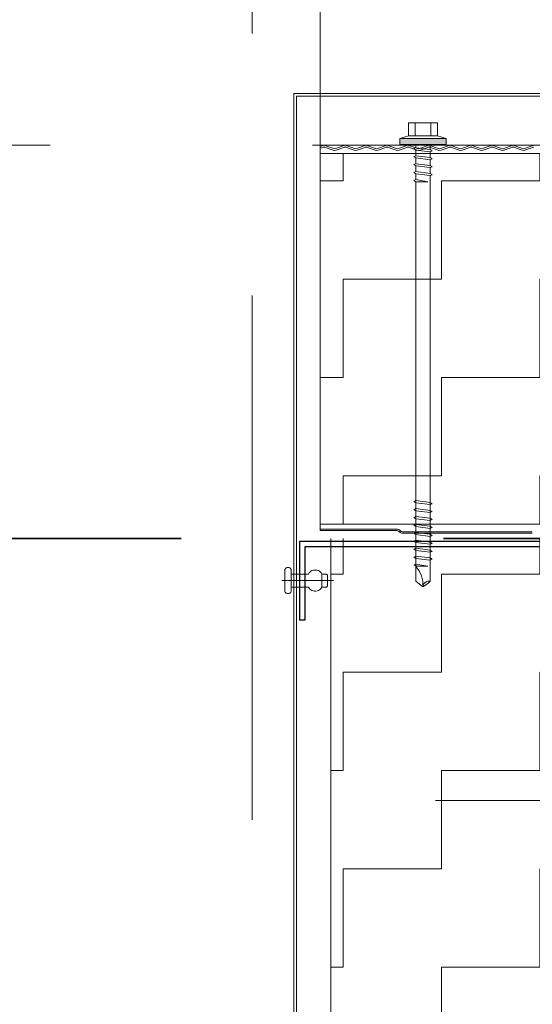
# Model space of a CAD drawing. Header units: metres. Extents: x 1314 to 1415, y -87 to -52.
# Tile 582 of 656: x 1408.377 to 1408.572, y -73.514 to -73.138. Entities that reach past the tile are written whole.
import ezdxf

# ---------------------------------------------------------------- set-up
doc = ezdxf.new("R2010")
doc.units = ezdxf.units.M
doc.header["$PDMODE"] = 65
for name, pattern in [('AUSGEZOGEN', [0]), ('GETRENNT2_S10', [0.045, 0.02, -0.01, 0, -0.005, 0, -0.01]), ('PUNKT2_S9', [0.0015, 0, -0.0015]), ('STRICHLINIE2_S3', [0.275, 0.2, -0.075]), ('STRICHPUNKT2_S5', [0.5, 0.35, -0.05, 0.05, -0.05])]:
    doc.linetypes.add(name, pattern=pattern)
doc.layers.add('XR$8$_42143', color=7, linetype='Continuous')
doc.layers.add('XR$8$_42154', color=7, linetype='Continuous')
for name, color, linetype, lineweight in [('XR$8$Achsen', 4, 'AUSGEZOGEN', 13), ('XR$8$Maßlinie 1_50', 7, 'AUSGEZOGEN', 25), ('XR$8$Muster', 4, 'AUSGEZOGEN', 13), ('XR$8$Wand', 1, 'AUSGEZOGEN', 50), ('XR$8$Wand Mauerwerk nt', 7, 'AUSGEZOGEN', 25), ('XR$8$Wand Mauerwerk tr_1', 42, 'AUSGEZOGEN', 18)]:
    doc.layers.add(name, color=color, linetype=linetype, lineweight=lineweight)
doc.styles.add('ARIAL', font='arial.ttf')
doc.dimstyles.new('DIMSTYLE_28', dxfattribs={"dimtxt": 0.04, "dimasz": 0.03, "dimexe": 0, "dimexo": 1e-06, "dimgap": 0.02, "dimtad": 2, "dimdec": 1, "dimlfac": 100, "dimrnd": 0.5, "dimzin": 4, "dimdsep": 46, "dimtxsty": 'ARIAL', "dimblk1": 'ALL_ML_KREIS', "dimblk2": 'ALL_ML_KREIS', "dimsah": 1, "dimcen": 0, "dimse1": 1, "dimse2": 1, "dimclrd": 7, "dimclre": 7, "dimclrt": 7, "dimadec": 0, "dimazin": 0, "dimtfac": 1, "dimtdec": 0, "dimtix": 1, "dimtmove": 2, "dimatfit": 3, "dimfxl": 0, "dimtzin": 0, "dimlwd": 0, "dimlwe": 25, "dimarcsym": 0})
doc.dimstyles.new('DIMSTYLE_46', dxfattribs={"dimtxt": 0.04, "dimasz": 0.03, "dimexe": 0, "dimexo": 1e-06, "dimgap": 0.02, "dimtad": 2, "dimdec": 1, "dimlfac": 100, "dimrnd": 0.5, "dimzin": 12, "dimdsep": 46, "dimtxsty": 'ARIAL', "dimblk1": 'ALL_ML_KREIS', "dimblk2": 'ALL_ML_KREIS', "dimsah": 1, "dimcen": 0, "dimse1": 1, "dimse2": 1, "dimclrd": 7, "dimclre": 7, "dimclrt": 7, "dimadec": 0, "dimazin": 0, "dimtfac": 1, "dimtdec": 0, "dimtix": 1, "dimtmove": 2, "dimatfit": 3, "dimfxl": 0, "dimtvp": 1.2, "dimtzin": 0, "dimlwd": 0, "dimlwe": 25, "dimarcsym": 0})
doc.dimstyles.new('DIMSTYLE_47', dxfattribs={"dimtxt": 0.04, "dimasz": 0.03, "dimexe": 0, "dimexo": 1e-06, "dimgap": 0.02, "dimtad": 2, "dimdec": 1, "dimlfac": 100, "dimrnd": 0.5, "dimzin": 12, "dimdsep": 46, "dimtxsty": 'ARIAL', "dimblk1": 'ALL_ML_KREIS', "dimblk2": 'ALL_ML_KREIS', "dimsah": 1, "dimcen": 0, "dimse1": 1, "dimse2": 1, "dimclrd": 7, "dimclre": 7, "dimclrt": 7, "dimadec": 0, "dimazin": 0, "dimtfac": 1, "dimtdec": 0, "dimtix": 1, "dimtmove": 2, "dimatfit": 3, "dimfxl": 0, "dimtvp": 1.2, "dimtzin": 0, "dimlwd": 0, "dimlwe": 25, "dimarcsym": 0})
pattern_1 = [(90, (-0.075, 0.075), (-0.0375, 0.0375), [0.0375, -0.0375]), (180, (-0.075, 0.075), (-0.0375, -0.0375), [0.0375, -0.0375])]

# ---------------------------------------------------------------- blocks, each defined once
blk = doc.blocks.new('COMPLEXOBJECT_33')
at = {"color": 7, "linetype": 'AUSGEZOGEN', "lineweight": 25, "transparency": 33554687}
for p, q in [((1408.61527, -73.33758), (1408.48337, -73.33758)), ((1408.48337, -73.33758), (1408.48337, -73.36758)), ((1408.61327, -73.33959), (1408.48537, -73.33958)), ((1408.48537, -73.33958), (1408.48537, -73.36758)), ((1408.61327, -73.47989), (1408.61327, -73.33959)), ((1408.61527, -73.47989), (1408.61527, -73.33758)), ((1408.48537, -73.36758), (1408.48337, -73.36758)), ((1408.61327, -73.47989), (1408.61527, -73.47989))]:
    blk.add_line(p, q, dxfattribs=at)
at = {"color": 7, "linetype": 'AUSGEZOGEN', "lineweight": 18, "transparency": 33554687}
for p, q in [((1408.61527, -73.46637), (1408.61527, -73.40637)), ((1408.61527, -73.40637), (1408.61527, -73.46637))]:
    blk.add_line(p, q, dxfattribs=at)
at = {"transparency": 33554687}
for p, q in [((1408.61527, -73.42137), (1408.61527, -73.42737)), ((1408.61527, -73.45137), (1408.61527, -73.44537))]:
    blk.add_line(p, q, dxfattribs=at)
blk = doc.blocks.new('COMPLEXOBJECT_35')
at = {"layer": 'XR$8$_42143', "color": 7, "linetype": 'AUSGEZOGEN', "lineweight": 13, "transparency": 33554687}
for p, q in [((1408.57778, -73.16661), (1408.48128, -73.16661)), ((1408.48128, -73.16661), (1408.48128, -73.7336)), ((1408.57678, -73.16761), (1408.48228, -73.16761)), ((1408.48228, -73.16761), (1408.48228, -73.73261))]:
    blk.add_line(p, q, dxfattribs=at)
blk = doc.blocks.new('ALL_ML_KREIS')
at = {"color": 0, "linetype": 'ByBlock', "lineweight": -2}
for p, q in [((0, -0.5), (0, 0.5)), ((-1, 0), (0.5, 0))]:
    blk.add_line(p, q, dxfattribs=at)
blk.add_circle((0, 0), 0.15, dxfattribs=at)
blk = doc.blocks.new('*D346')
at = {"layer": 'DEFPOINTS', "color": 7, "linetype": 'AUSGEZOGEN', "lineweight": 25, "transparency": 33554687}
for p in [(1408.49128, -73.07314), (1408.49128, -73.29055), (1408.61527, -73.38937)]:
    blk.add_point(p, dxfattribs=at)
at = {"layer": 'XR$8$Maßlinie 1_50', "color": 7, "linetype": 'AUSGEZOGEN', "lineweight": -2, "transparency": 33554687}
blk.add_line((1408.49128, -73.07314), (1408.61527, -73.07314), dxfattribs=at)
at = {"layer": 'XR$8$Maßlinie 1_50', "color": 7, "linetype": 'AUSGEZOGEN', "lineweight": 25, "transparency": 33554687, "xscale": 0.03, "yscale": 0.03, "zscale": 0.03, "rotation": 180}
blk.add_blockref('ALL_ML_KREIS', (1408.49128, -73.07314), dxfattribs=at)
at = {"layer": 'XR$8$Maßlinie 1_50', "color": 7, "linetype": 'AUSGEZOGEN', "lineweight": 25, "transparency": 33554687, "xscale": 0.03, "yscale": 0.03, "zscale": 0.03}
blk.add_blockref('ALL_ML_KREIS', (1408.61527, -73.07314), dxfattribs=at)
at = {"layer": 'XR$8$Maßlinie 1_50', "color": 7, "linetype": 'AUSGEZOGEN', "lineweight": 25, "transparency": 33554687, "insert": (1408.56954, -73.04314), "char_height": 0.04, "width": 0.16, "attachment_point": 5, "style": 'ARIAL'}
blk.add_mtext('\\A1;{\\A1;{12\\H0.026400;\\S5^ ;}}', dxfattribs=at)
blk = doc.blocks.new('*D376')
at = {"layer": 'DEFPOINTS', "color": 7, "linetype": 'AUSGEZOGEN', "lineweight": 25, "transparency": 33554687}
for p in [(1408.49128, -72.83468), (1408.49128, -73.18735), (1409.43926, -73.20064)]:
    blk.add_point(p, dxfattribs=at)
at = {"layer": 'XR$8$Maßlinie 1_50', "color": 7, "linetype": 'AUSGEZOGEN', "lineweight": -2, "transparency": 33554687}
blk.add_line((1408.49128, -72.83468), (1409.43926, -72.83468), dxfattribs=at)
at = {"layer": 'XR$8$Maßlinie 1_50', "color": 7, "linetype": 'AUSGEZOGEN', "lineweight": 25, "transparency": 33554687, "xscale": 0.03, "yscale": 0.03, "zscale": 0.03, "rotation": 180}
blk.add_blockref('ALL_ML_KREIS', (1408.49128, -72.83468), dxfattribs=at)
at = {"layer": 'XR$8$Maßlinie 1_50', "color": 7, "linetype": 'AUSGEZOGEN', "lineweight": 25, "transparency": 33554687, "xscale": 0.03, "yscale": 0.03, "zscale": 0.03}
blk.add_blockref('ALL_ML_KREIS', (1409.43926, -72.83468), dxfattribs=at)
at = {"layer": 'XR$8$Maßlinie 1_50', "color": 7, "linetype": 'AUSGEZOGEN', "lineweight": 25, "transparency": 33554687, "insert": (1408.96331, -72.804), "char_height": 0.04, "width": 0.16, "attachment_point": 5, "style": 'ARIAL'}
blk.add_mtext('\\A1;{\\A1;{95\\H0.026400;\\S^ ;}}', dxfattribs=at)
blk = doc.blocks.new('*D383')
at = {"layer": 'DEFPOINTS', "color": 7, "linetype": 'AUSGEZOGEN', "lineweight": 25, "transparency": 33554687}
for p in [(1408.46527, -73.47235), (1408.61527, -73.84537), (1408.46527, -74.35704)]:
    blk.add_point(p, dxfattribs=at)
at = {"layer": 'XR$8$Maßlinie 1_50', "color": 7, "linetype": 'AUSGEZOGEN', "lineweight": -2, "transparency": 33554687}
blk.add_line((1408.46527, -74.35704), (1408.61527, -74.35704), dxfattribs=at)
at = {"layer": 'XR$8$Maßlinie 1_50', "color": 7, "linetype": 'AUSGEZOGEN', "lineweight": 25, "transparency": 33554687, "xscale": 0.03, "yscale": 0.03, "zscale": 0.03, "rotation": 180}
blk.add_blockref('ALL_ML_KREIS', (1408.46527, -74.35704), dxfattribs=at)
at = {"layer": 'XR$8$Maßlinie 1_50', "color": 7, "linetype": 'AUSGEZOGEN', "lineweight": 25, "transparency": 33554687, "xscale": 0.03, "yscale": 0.03, "zscale": 0.03}
blk.add_blockref('ALL_ML_KREIS', (1408.61527, -74.35704), dxfattribs=at)
at = {"layer": 'XR$8$Maßlinie 1_50', "color": 7, "linetype": 'AUSGEZOGEN', "lineweight": 25, "transparency": 33554687, "insert": (1408.53831, -74.32636), "char_height": 0.04, "width": 0.16, "attachment_point": 5, "style": 'ARIAL'}
blk.add_mtext('\\A1;{\\A1;{15\\H0.026400;\\S^ ;}}', dxfattribs=at)
blk = doc.blocks.new('*D393')
at = {"layer": 'DEFPOINTS', "color": 7, "linetype": 'AUSGEZOGEN', "lineweight": 25, "transparency": 33554687}
for p in [(1408.46527, -72.95765), (1408.49128, -73.37702), (1408.46527, -73.50232)]:
    blk.add_point(p, dxfattribs=at)
at = {"layer": 'XR$8$Maßlinie 1_50', "color": 7, "linetype": 'AUSGEZOGEN', "lineweight": -2, "transparency": 33554687}
blk.add_line((1408.46527, -72.95765), (1408.49128, -72.95765), dxfattribs=at)
at = {"layer": 'XR$8$Maßlinie 1_50', "color": 7, "linetype": 'AUSGEZOGEN', "lineweight": 25, "transparency": 33554687, "xscale": 0.03, "yscale": 0.03, "zscale": 0.03, "rotation": 180}
blk.add_blockref('ALL_ML_KREIS', (1408.46527, -72.95765), dxfattribs=at)
at = {"layer": 'XR$8$Maßlinie 1_50', "color": 7, "linetype": 'AUSGEZOGEN', "lineweight": 25, "transparency": 33554687, "xscale": 0.03, "yscale": 0.03, "zscale": 0.03}
blk.add_blockref('ALL_ML_KREIS', (1408.49128, -72.95765), dxfattribs=at)
at = {"layer": 'XR$8$Maßlinie 1_50', "color": 7, "linetype": 'AUSGEZOGEN', "lineweight": 25, "transparency": 33554687, "insert": (1408.49608, -72.91265), "char_height": 0.04, "width": 0.12, "attachment_point": 5, "style": 'ARIAL'}
blk.add_mtext('\\A1;{\\A1;{2\\H0.026400;\\S5^ ;}}', dxfattribs=at)
blk = doc.blocks.new('*D394')
at = {"layer": 'DEFPOINTS', "color": 7, "linetype": 'AUSGEZOGEN', "lineweight": 25, "transparency": 33554687}
for p in [(1408.49128, -72.95765), (1408.49128, -73.37702), (1408.61527, -73.44581)]:
    blk.add_point(p, dxfattribs=at)
at = {"layer": 'XR$8$Maßlinie 1_50', "color": 7, "linetype": 'AUSGEZOGEN', "lineweight": -2, "transparency": 33554687}
blk.add_line((1408.49128, -72.95765), (1408.61527, -72.95765), dxfattribs=at)
at = {"layer": 'XR$8$Maßlinie 1_50', "color": 7, "linetype": 'AUSGEZOGEN', "lineweight": 25, "transparency": 33554687, "xscale": 0.03, "yscale": 0.03, "zscale": 0.03, "rotation": 180}
blk.add_blockref('ALL_ML_KREIS', (1408.49128, -72.95765), dxfattribs=at)
at = {"layer": 'XR$8$Maßlinie 1_50', "color": 7, "linetype": 'AUSGEZOGEN', "lineweight": 25, "transparency": 33554687, "xscale": 0.03, "yscale": 0.03, "zscale": 0.03}
blk.add_blockref('ALL_ML_KREIS', (1408.61527, -72.95765), dxfattribs=at)
at = {"layer": 'XR$8$Maßlinie 1_50', "color": 7, "linetype": 'AUSGEZOGEN', "lineweight": 25, "transparency": 33554687, "insert": (1408.56954, -72.92765), "char_height": 0.04, "width": 0.16, "attachment_point": 5, "style": 'ARIAL'}
blk.add_mtext('\\A1;{\\A1;{12\\H0.026400;\\S5^ ;}}', dxfattribs=at)

msp = doc.modelspace()

# ---------------------------------------------------------------- hatches: boundary and pattern name
at = {"linetype": 'AUSGEZOGEN', "lineweight": 35, "transparency": 33554687}
h = msp.add_hatch(color=7, dxfattribs=at)
h.set_gradient(color2=(0, 0, 0), one_color=1)
h.paths.add_polyline_path([(1408.52167, -73.18381), (1408.52167, -73.18601), (1408.53927, -73.18381)], flags=0)
h = msp.add_hatch(color=7, dxfattribs=at)
h.set_gradient(color2=(0, 0, 0), one_color=1)
h.paths.add_polyline_path([(1408.52167, -73.18601), (1408.53927, -73.18601), (1408.53927, -73.18381)], flags=0)
at = {"layer": 'XR$8$Muster', "linetype": 'AUSGEZOGEN', "lineweight": 13, "transparency": 33554687}
h = msp.add_hatch(dxfattribs=at)
h.set_pattern_fill('MUSTER', color=4, scale=0.0375, angle=90, style=0, pattern_type=2)
h.set_pattern_definition(pattern_1)
h.paths.add_polyline_path([(1409.43926, -73.18952), (1408.49128, -73.18952), (1408.49128, -73.33093), (1409.43926, -73.33093)], flags=0)
h = msp.add_hatch(dxfattribs=at)
h.set_pattern_fill('MUSTER', color=4, scale=0.0375, angle=90, style=0, pattern_type=2)
h.set_pattern_definition(pattern_1)
h.paths.add_polyline_path([(1408.61527, -73.61589), (1408.61527, -73.33637), (1408.49527, -73.33637), (1408.49527, -73.72637), (1408.52699, -73.72637), (1408.52699, -73.71042), (1408.52757, -73.70907), (1408.52865, -73.70657), (1408.52944, -73.70472), (1408.53196, -73.71042), (1408.53196, -73.72522), (1408.53713, -73.72637), (1408.59126, -73.72637), (1408.59282, -73.72627), (1408.59437, -73.72599), (1408.59587, -73.72552), (1408.5973, -73.72488), (1408.59864, -73.72407), (1408.59988, -73.7231), (1408.60099, -73.72199), (1408.60196, -73.72075), (1408.60277, -73.71941), (1408.60341, -73.71798), (1408.60388, -73.71648), (1408.60416, -73.71494), (1408.60426, -73.71337), (1408.60426, -73.62287), (1408.60448, -73.62119), (1408.60513, -73.61962), (1408.60616, -73.61827), (1408.60751, -73.61724), (1408.60907, -73.61659), (1408.61076, -73.61637), (1408.61426, -73.61637)], flags=0)

# ---------------------------------------------------------------- linework, layer by layer
at = {"color": 7, "linetype": 'AUSGEZOGEN', "lineweight": 13, "transparency": 33554687}
for p, q in [((1408.52497, -73.17776), (1408.52497, -73.18271)), ((1408.53047, -73.17776), (1408.52497, -73.17776)), ((1408.52744, -73.17776), (1408.52744, -73.18271)), ((1408.53597, -73.17776), (1408.53047, -73.17776)), ((1408.5335, -73.17776), (1408.5335, -73.18271)), ((1408.53597, -73.18271), (1408.53597, -73.17776)), ((1408.52167, -73.18381), (1408.52497, -73.18271)), ((1408.52497, -73.18271), (1408.53597, -73.18271)), ((1408.53927, -73.18381), (1408.53597, -73.18271)), ((1408.52167, -73.18601), (1408.52167, -73.18381)), ((1408.52167, -73.18381), (1408.53927, -73.18381)), ((1408.53927, -73.18601), (1408.52167, -73.18601)), ((1408.52772, -73.18601), (1408.52772, -73.18732)), ((1408.53322, -73.188), (1408.53322, -73.18601)), ((1408.53927, -73.18381), (1408.53927, -73.18601)), ((1408.52772, -73.18732), (1408.527, -73.18765)), ((1408.527, -73.18765), (1408.52772, -73.18816)), ((1408.52772, -73.19035), (1408.527, -73.19068)), ((1408.527, -73.19068), (1408.52772, -73.19119)), ((1408.53322, -73.188), (1408.52772, -73.18732)), ((1408.52772, -73.18815), (1408.52772, -73.19035)), ((1408.52772, -73.18816), (1408.53322, -73.18883)), ((1408.53322, -73.19104), (1408.52772, -73.19035)), ((1408.53393, -73.1885), (1408.53322, -73.188)), ((1408.53322, -73.18883), (1408.53393, -73.1885)), ((1408.53322, -73.19103), (1408.53322, -73.18883)), ((1408.52772, -73.19338), (1408.527, -73.19371)), ((1408.527, -73.19371), (1408.52772, -73.19422)), ((1408.52772, -73.19118), (1408.52772, -73.19338)), ((1408.52772, -73.19119), (1408.53322, -73.19186)), ((1408.53322, -73.19407), (1408.52772, -73.19338)), ((1408.52772, -73.19422), (1408.53322, -73.19489)), ((1408.52772, -73.19422), (1408.52772, -73.19642)), ((1408.53393, -73.19153), (1408.53322, -73.19104)), ((1408.53322, -73.19186), (1408.53393, -73.19153)), ((1408.53322, -73.19406), (1408.53322, -73.19186)), ((1408.53393, -73.19456), (1408.53322, -73.19407)), ((1408.53322, -73.19489), (1408.53393, -73.19456)), ((1408.52772, -73.19642), (1408.527, -73.19675)), ((1408.527, -73.19675), (1408.52772, -73.19725)), ((1408.53322, -73.1971), (1408.52772, -73.19642)), ((1408.52772, -73.19725), (1408.53322, -73.19792)), ((1408.52772, -73.19725), (1408.52772, -73.19945)), ((1408.53322, -73.19709), (1408.53322, -73.19489)), ((1408.53393, -73.19759), (1408.53322, -73.1971)), ((1408.53322, -73.19792), (1408.53393, -73.19759)), ((1408.53322, -73.35263), (1408.53322, -73.19792)), ((1408.52772, -73.19945), (1408.527, -73.19977)), ((1408.527, -73.19977), (1408.52772, -73.20028)), ((1408.5323, -73.20028), (1408.52772, -73.19945)), ((1408.52772, -73.20028), (1408.52772, -73.35263)), ((1408.52772, -73.20028), (1408.5323, -73.20028)), ((1408.52772, -73.32194), (1408.527, -73.32228)), ((1408.527, -73.32228), (1408.52772, -73.32278)), ((1408.53322, -73.32263), (1408.52772, -73.32194)), ((1408.52772, -73.32497), (1408.527, -73.32531)), ((1408.527, -73.32531), (1408.52772, -73.32581)), ((1408.52772, -73.32278), (1408.53322, -73.32345)), ((1408.52772, -73.32278), (1408.52772, -73.32498)), ((1408.53322, -73.32566), (1408.52772, -73.32497)), ((1408.52772, -73.32581), (1408.53322, -73.32648)), ((1408.52772, -73.32581), (1408.52772, -73.32801)), ((1408.53393, -73.32312), (1408.53322, -73.32263)), ((1408.53322, -73.32345), (1408.53393, -73.32312)), ((1408.53322, -73.32565), (1408.53322, -73.32345)), ((1408.53393, -73.32615), (1408.53322, -73.32566)), ((1408.52772, -73.32801), (1408.527, -73.32834)), ((1408.527, -73.32834), (1408.52772, -73.32884)), ((1408.53322, -73.32869), (1408.52772, -73.32801)), ((1408.52772, -73.32884), (1408.53322, -73.32951)), ((1408.52772, -73.32884), (1408.52772, -73.33104)), ((1408.53322, -73.32648), (1408.53393, -73.32615)), ((1408.53322, -73.32868), (1408.53322, -73.32648)), ((1408.53393, -73.32918), (1408.53322, -73.32869)), ((1408.53322, -73.32951), (1408.53393, -73.32918)), ((1408.53322, -73.33171), (1408.53322, -73.32951)), ((1408.52772, -73.33104), (1408.527, -73.33137)), ((1408.527, -73.33137), (1408.52772, -73.33187)), ((1408.53322, -73.33172), (1408.52772, -73.33104)), ((1408.52772, -73.33187), (1408.53322, -73.33255)), ((1408.53393, -73.33222), (1408.53322, -73.33172)), ((1408.53322, -73.33255), (1408.53393, -73.33222)), ((1408.52772, -73.33407), (1408.527, -73.3344)), ((1408.527, -73.3344), (1408.52772, -73.33491)), ((1408.52772, -73.3371), (1408.527, -73.33743)), ((1408.53322, -73.33475), (1408.52772, -73.33407)), ((1408.52772, -73.3349), (1408.52772, -73.3371)), ((1408.52772, -73.33491), (1408.53322, -73.33558)), ((1408.53322, -73.33778), (1408.52772, -73.3371)), ((1408.53393, -73.33524), (1408.53322, -73.33475)), ((1408.53322, -73.33558), (1408.53393, -73.33524)), ((1408.53322, -73.33778), (1408.53322, -73.33558)), ((1408.527, -73.33743), (1408.52772, -73.33794)), ((1408.52772, -73.34013), (1408.527, -73.34046)), ((1408.527, -73.34046), (1408.52772, -73.34097)), ((1408.52772, -73.33793), (1408.52772, -73.34013)), ((1408.52772, -73.33794), (1408.53322, -73.33861)), ((1408.53322, -73.34081), (1408.52772, -73.34013)), ((1408.52772, -73.34096), (1408.52772, -73.34316)), ((1408.52772, -73.34097), (1408.53322, -73.34164)), ((1408.53393, -73.33828), (1408.53322, -73.33778)), ((1408.53322, -73.33861), (1408.53393, -73.33828)), ((1408.53322, -73.34081), (1408.53322, -73.33861)), ((1408.53393, -73.34131), (1408.53322, -73.34081)), ((1408.52772, -73.34316), (1408.527, -73.34349)), ((1408.527, -73.34349), (1408.52772, -73.344)), ((1408.53322, -73.34384), (1408.52772, -73.34316)), ((1408.52772, -73.34399), (1408.52772, -73.34619)), ((1408.52772, -73.344), (1408.53322, -73.34467)), ((1408.53322, -73.34164), (1408.53393, -73.34131)), ((1408.53322, -73.34384), (1408.53322, -73.34164)), ((1408.53393, -73.34434), (1408.53322, -73.34384)), ((1408.53322, -73.34467), (1408.53393, -73.34434)), ((1408.47781, -73.34845), (1408.47783, -73.34825)), ((1408.47781, -73.34845), (1408.47781, -73.35645)), ((1408.47783, -73.34825), (1408.4779, -73.34807)), ((1408.4779, -73.34807), (1408.47801, -73.34789)), ((1408.47801, -73.34789), (1408.47816, -73.34774)), ((1408.47816, -73.34774), (1408.47834, -73.34762)), ((1408.47834, -73.34762), (1408.47855, -73.34753)), ((1408.47855, -73.34753), (1408.47877, -73.34747)), ((1408.47877, -73.34747), (1408.47901, -73.34745)), ((1408.47901, -73.34745), (1408.47924, -73.34747)), ((1408.47924, -73.34747), (1408.47946, -73.34753)), ((1408.47946, -73.34753), (1408.47967, -73.34762)), ((1408.47967, -73.34762), (1408.47986, -73.34774)), ((1408.47986, -73.34774), (1408.48, -73.34789)), ((1408.48, -73.34789), (1408.48011, -73.34807)), ((1408.48011, -73.34807), (1408.48018, -73.34825)), ((1408.48018, -73.34825), (1408.4802, -73.34845)), ((1408.48021, -73.34995), (1408.4802, -73.34845)), ((1408.4881, -73.34867), (1408.48857, -73.34851)), ((1408.48857, -73.34851), (1408.48907, -73.34843)), ((1408.48907, -73.34843), (1408.48959, -73.34843)), ((1408.48959, -73.34843), (1408.49009, -73.34851)), ((1408.49009, -73.34851), (1408.49057, -73.34867)), ((1408.52772, -73.34619), (1408.527, -73.34652)), ((1408.527, -73.34652), (1408.52772, -73.34702)), ((1408.5323, -73.34702), (1408.52772, -73.34619)), ((1408.52772, -73.34702), (1408.5323, -73.34702)), ((1408.52897, -73.34875), (1408.52772, -73.34703)), ((1408.48021, -73.34995), (1408.48021, -73.35495)), ((1408.48021, -73.34995), (1408.48681, -73.34995)), ((1408.48681, -73.34995), (1408.48702, -73.34956)), ((1408.48702, -73.34956), (1408.48731, -73.34921)), ((1408.48731, -73.34921), (1408.48767, -73.34891)), ((1408.48767, -73.34891), (1408.4881, -73.34867)), ((1408.49057, -73.34867), (1408.49099, -73.34891)), ((1408.49099, -73.34891), (1408.49136, -73.3492)), ((1408.49136, -73.3492), (1408.49165, -73.34956)), ((1408.49165, -73.34956), (1408.49185, -73.34995)), ((1408.49341, -73.34995), (1408.49185, -73.34995)), ((1408.49185, -73.34995), (1408.49185, -73.35495)), ((1408.49341, -73.34995), (1408.49353, -73.34995)), ((1408.49353, -73.34995), (1408.49364, -73.34999)), ((1408.49364, -73.34999), (1408.49374, -73.35003)), ((1408.49374, -73.35003), (1408.49384, -73.35009)), ((1408.49384, -73.35009), (1408.49391, -73.35017)), ((1408.49391, -73.35017), (1408.49397, -73.35025)), ((1408.49397, -73.35025), (1408.494, -73.35035)), ((1408.494, -73.35035), (1408.49401, -73.35045)), ((1408.49401, -73.35445), (1408.49401, -73.35045)), ((1408.52987, -73.35068), (1408.52897, -73.34875)), ((1408.53037, -73.35273), (1408.52987, -73.35068)), ((1408.47661, -73.35245), (1408.49641, -73.35245)), ((1408.48021, -73.35645), (1408.48021, -73.35495)), ((1408.48021, -73.35495), (1408.48682, -73.35495)), ((1408.48702, -73.35534), (1408.48682, -73.35495)), ((1408.48731, -73.35569), (1408.48702, -73.35534)), ((1408.48768, -73.35599), (1408.48731, -73.35569)), ((1408.4881, -73.35622), (1408.48768, -73.35599)), ((1408.49099, -73.35599), (1408.49057, -73.35622)), ((1408.49136, -73.35569), (1408.49099, -73.35599)), ((1408.49165, -73.35534), (1408.49136, -73.35569)), ((1408.49185, -73.35495), (1408.49165, -73.35534)), ((1408.49185, -73.35495), (1408.49341, -73.35495)), ((1408.49353, -73.35494), (1408.49341, -73.35495)), ((1408.49365, -73.35491), (1408.49353, -73.35494)), ((1408.49375, -73.35486), (1408.49365, -73.35491)), ((1408.49384, -73.3548), (1408.49375, -73.35486)), ((1408.49391, -73.35472), (1408.49384, -73.3548)), ((1408.49397, -73.35464), (1408.49391, -73.35472)), ((1408.494, -73.35454), (1408.49397, -73.35464)), ((1408.49401, -73.35445), (1408.494, -73.35454)), ((1408.52772, -73.35263), (1408.53047, -73.35483)), ((1408.53047, -73.35483), (1408.53037, -73.35273)), ((1408.53047, -73.35483), (1408.53149, -73.35423)), ((1408.53051, -73.35452), (1408.53047, -73.35483)), ((1408.53059, -73.35421), (1408.53051, -73.35452)), ((1408.53072, -73.35392), (1408.53059, -73.35421)), ((1408.53084, -73.35372), (1408.53072, -73.35392)), ((1408.53099, -73.35352), (1408.53084, -73.35372)), ((1408.53115, -73.35334), (1408.53099, -73.35352)), ((1408.53133, -73.35318), (1408.53115, -73.35334)), ((1408.53153, -73.35304), (1408.53133, -73.35318)), ((1408.53149, -73.35423), (1408.53241, -73.35349)), ((1408.53175, -73.35291), (1408.53153, -73.35304)), ((1408.53221, -73.35273), (1408.53175, -73.35291)), ((1408.53271, -73.35263), (1408.53221, -73.35273)), ((1408.53241, -73.35349), (1408.53322, -73.35263)), ((1408.53322, -73.35263), (1408.53271, -73.35263)), ((1408.47783, -73.35665), (1408.47781, -73.35645)), ((1408.4779, -73.35683), (1408.47783, -73.35665)), ((1408.47801, -73.35701), (1408.4779, -73.35683)), ((1408.47816, -73.35716), (1408.47801, -73.35701)), ((1408.47834, -73.35728), (1408.47816, -73.35716)), ((1408.47855, -73.35737), (1408.47834, -73.35728)), ((1408.47878, -73.35743), (1408.47855, -73.35737)), ((1408.47901, -73.35745), (1408.47878, -73.35743)), ((1408.47924, -73.35743), (1408.47901, -73.35745)), ((1408.47947, -73.35737), (1408.47924, -73.35743)), ((1408.47968, -73.35728), (1408.47947, -73.35737)), ((1408.47986, -73.35716), (1408.47968, -73.35728)), ((1408.48001, -73.35701), (1408.47986, -73.35716)), ((1408.48012, -73.35683), (1408.48001, -73.35701)), ((1408.48019, -73.35665), (1408.48012, -73.35683)), ((1408.48021, -73.35645), (1408.48019, -73.35665)), ((1408.48858, -73.35638), (1408.4881, -73.35622)), ((1408.48908, -73.35647), (1408.48858, -73.35638)), ((1408.48959, -73.35647), (1408.48908, -73.35647)), ((1408.49009, -73.35638), (1408.48959, -73.35647)), ((1408.49057, -73.35622), (1408.49009, -73.35638))]:
    msp.add_line(p, q, dxfattribs=at)
at = {"layer": 'XR$8$_42143', "color": 30, "linetype": 'AUSGEZOGEN', "lineweight": 13, "transparency": 33554687}
for p, q in [((1408.49241, -73.18643), (1408.49128, -73.18684)), ((1408.49128, -73.33337), (1408.49128, -73.18673)), ((1408.49128, -73.18751), (1408.49263, -73.18702)), ((1408.49288, -73.18702), (1408.4962, -73.18823)), ((1408.49642, -73.18764), (1408.4931, -73.18643)), ((1408.50042, -73.18643), (1408.4971, -73.18764)), ((1408.49732, -73.18823), (1408.50064, -73.18702)), ((1408.50089, -73.18702), (1408.50421, -73.18823)), ((1408.50443, -73.18764), (1408.5011, -73.18643)), ((1408.50843, -73.18643), (1408.50511, -73.18764)), ((1408.50532, -73.18823), (1408.50865, -73.18702)), ((1408.5089, -73.18702), (1408.51222, -73.18823)), ((1408.51243, -73.18764), (1408.50911, -73.18643)), ((1408.51644, -73.18643), (1408.51312, -73.18764)), ((1408.51333, -73.18823), (1408.51665, -73.18702)), ((1408.51691, -73.18702), (1408.52023, -73.18823)), ((1408.52044, -73.18764), (1408.51712, -73.18643)), ((1408.52445, -73.18643), (1408.52113, -73.18764)), ((1408.52134, -73.18823), (1408.52466, -73.18702)), ((1408.52492, -73.18702), (1408.52824, -73.18823)), ((1408.52845, -73.18764), (1408.52513, -73.18643)), ((1408.53246, -73.18643), (1408.52913, -73.18764)), ((1408.52935, -73.18823), (1408.53267, -73.18702)), ((1408.53292, -73.18702), (1408.53624, -73.18823)), ((1408.53646, -73.18764), (1408.53314, -73.18643)), ((1408.54046, -73.18643), (1408.53714, -73.18764)), ((1408.53736, -73.18823), (1408.54068, -73.18702)), ((1408.54093, -73.18702), (1408.54425, -73.18823)), ((1408.54447, -73.18764), (1408.54115, -73.18643)), ((1408.54847, -73.18643), (1408.54515, -73.18764)), ((1408.54537, -73.18823), (1408.54869, -73.18702)), ((1408.54894, -73.18702), (1408.55226, -73.18823)), ((1408.55248, -73.18764), (1408.54916, -73.18643)), ((1408.55648, -73.18643), (1408.55316, -73.18764)), ((1408.55338, -73.18823), (1408.5567, -73.18702)), ((1408.55695, -73.18702), (1408.56027, -73.18823)), ((1408.56049, -73.18764), (1408.55717, -73.18643)), ((1408.56449, -73.18643), (1408.56117, -73.18764)), ((1408.56138, -73.18823), (1408.56471, -73.18702)), ((1408.56496, -73.18702), (1408.56828, -73.18823)), ((1408.56849, -73.18764), (1408.56517, -73.18643)), ((1408.5725, -73.18643), (1408.56918, -73.18764)), ((1408.56939, -73.18823), (1408.57271, -73.18702)), ((1408.52036, -73.33282), (1408.49128, -73.33282)), ((1408.49128, -73.33337), (1408.52036, -73.33337)), ((1408.52188, -73.33351), (1408.52177, -73.3334)), ((1408.52138, -73.33379), (1408.52149, -73.3339)), ((1408.57218, -73.33382), (1408.52262, -73.33382)), ((1408.52262, -73.33437), (1408.57218, -73.33437))]:
    msp.add_line(p, q, dxfattribs=at)
for centre, radius, start, end in [((1408.49275, -73.18737), 0.001, 70.0189, 109.9791), ((1408.49275, -73.18737), 0.00037, 70.0189, 109.9791), ((1408.50076, -73.18737), 0.001, 70.0189, 109.9791), ((1408.50076, -73.18737), 0.00037, 70.0189, 109.9791), ((1408.50877, -73.18737), 0.001, 70.0189, 109.9791), ((1408.50877, -73.18737), 0.00037, 70.0189, 109.9791), ((1408.51678, -73.18737), 0.001, 70.0189, 109.9791), ((1408.51678, -73.18737), 0.00037, 70.0189, 109.9791), ((1408.52479, -73.18737), 0.001, 70.0189, 109.9791), ((1408.52479, -73.18737), 0.00037, 70.0189, 109.9791), ((1408.5328, -73.18737), 0.001, 70.0189, 109.9791), ((1408.5328, -73.18737), 0.00037, 70.0189, 109.9791), ((1408.54081, -73.18737), 0.001, 70.0189, 109.9791), ((1408.54081, -73.18737), 0.00037, 70.0189, 109.9791), ((1408.54881, -73.18737), 0.001, 70.0189, 109.9791), ((1408.54881, -73.18737), 0.00037, 70.0189, 109.9791), ((1408.55682, -73.18737), 0.001, 70.0189, 109.9791), ((1408.55682, -73.18737), 0.00037, 70.0189, 109.9791), ((1408.56483, -73.18737), 0.001, 70.0189, 109.9791), ((1408.56483, -73.18737), 0.00037, 70.0189, 109.9791), ((1408.49676, -73.1867), 0.00163, 250.0189, 289.9791), ((1408.49676, -73.1867), 0.00163, 250.0189, 289.9791), ((1408.49676, -73.1867), 0.001, 250.0189, 289.9791), ((1408.49676, -73.1867), 0.001, 250.0189, 289.9791), ((1408.50477, -73.1867), 0.00163, 250.0189, 289.9791), ((1408.50477, -73.1867), 0.001, 250.0189, 289.9791), ((1408.51278, -73.1867), 0.00163, 250.0189, 289.9791), ((1408.51278, -73.1867), 0.00163, 250.0189, 289.9791), ((1408.51278, -73.1867), 0.001, 250.0189, 289.9791), ((1408.51278, -73.1867), 0.001, 250.0189, 289.9791), ((1408.52078, -73.1867), 0.00163, 250.0189, 289.9791), ((1408.52078, -73.1867), 0.001, 250.0189, 289.9791), ((1408.52879, -73.1867), 0.00163, 250.0189, 289.9791), ((1408.52879, -73.1867), 0.00163, 250.0189, 289.9791), ((1408.52879, -73.1867), 0.001, 250.0189, 289.9791), ((1408.52879, -73.1867), 0.001, 250.0189, 289.9791), ((1408.5368, -73.1867), 0.00163, 250.0189, 289.9791), ((1408.5368, -73.1867), 0.001, 250.0189, 289.9791), ((1408.54481, -73.1867), 0.00163, 250.0189, 289.9791), ((1408.54481, -73.1867), 0.00163, 250.0189, 289.9791), ((1408.54481, -73.1867), 0.001, 250.0189, 289.9791), ((1408.54481, -73.1867), 0.001, 250.0189, 289.9791), ((1408.55282, -73.1867), 0.00163, 250.0189, 289.9791), ((1408.55282, -73.1867), 0.001, 250.0189, 289.9791), ((1408.56083, -73.1867), 0.00163, 250.0189, 289.9791), ((1408.56083, -73.1867), 0.00163, 250.0189, 289.9791), ((1408.56083, -73.1867), 0.001, 250.0189, 289.9791), ((1408.56083, -73.1867), 0.001, 250.0189, 289.9791), ((1408.56884, -73.1867), 0.00163, 250.0189, 289.9791), ((1408.56884, -73.1867), 0.001, 250.0189, 289.9791), ((1408.52036, -73.33482), 0.002, 45, 90), ((1408.52036, -73.33482), 0.00145, 45, 90), ((1408.52262, -73.33277), 0.00105, 225, 270), ((1408.52262, -73.33277), 0.0016, 225, 270)]:
    msp.add_arc(centre, radius, start, end, dxfattribs=at)
at = {"layer": 'XR$8$_42154', "color": 7, "linetype": 'STRICHLINIE2_S3', "lineweight": 13, "transparency": 33554687}
msp.add_line((1408.46527, -72.94372), (1408.46527, -74.41504), dxfattribs=at)
at = {"layer": 'XR$8$_42154', "color": 51, "linetype": 'AUSGEZOGEN', "lineweight": 13, "transparency": 33554687}
for p, q in [((1408.49263, -73.18702), (1408.49128, -73.18751)), ((1408.4962, -73.18823), (1408.49288, -73.18702)), ((1408.50064, -73.18702), (1408.49732, -73.18823)), ((1408.50421, -73.18823), (1408.50089, -73.18702)), ((1408.50865, -73.18702), (1408.50532, -73.18823)), ((1408.51222, -73.18823), (1408.5089, -73.18702)), ((1408.51665, -73.18702), (1408.51333, -73.18823)), ((1408.52023, -73.18823), (1408.51691, -73.18702)), ((1408.52466, -73.18702), (1408.52134, -73.18823)), ((1408.52824, -73.18823), (1408.52492, -73.18702)), ((1408.53267, -73.18702), (1408.52935, -73.18823)), ((1408.53624, -73.18823), (1408.53292, -73.18702)), ((1408.54068, -73.18702), (1408.53736, -73.18823)), ((1408.54425, -73.18823), (1408.54093, -73.18702)), ((1408.54869, -73.18702), (1408.54537, -73.18823)), ((1408.55226, -73.18823), (1408.54894, -73.18702)), ((1408.5567, -73.18702), (1408.55338, -73.18823)), ((1408.56027, -73.18823), (1408.55695, -73.18702)), ((1408.56471, -73.18702), (1408.56138, -73.18823)), ((1408.56828, -73.18823), (1408.56496, -73.18702)), ((1408.57271, -73.18702), (1408.56939, -73.18823)), ((1408.49128, -73.33282), (1408.52036, -73.33282)), ((1408.52177, -73.3334), (1408.52188, -73.33351)), ((1408.52262, -73.33382), (1408.57218, -73.33382))]:
    msp.add_line(p, q, dxfattribs=at)
for centre, radius, start, end in [((1408.49275, -73.18737), 0.00037, 70.0189, 109.9791), ((1408.50076, -73.18737), 0.00037, 70.0189, 109.9791), ((1408.50877, -73.18737), 0.00037, 70.0189, 109.9791), ((1408.51678, -73.18737), 0.00037, 70.0189, 109.9791), ((1408.52479, -73.18737), 0.00037, 70.0189, 109.9791), ((1408.5328, -73.18737), 0.00037, 70.0189, 109.9791), ((1408.54081, -73.18737), 0.00037, 70.0189, 109.9791), ((1408.54881, -73.18737), 0.00037, 70.0189, 109.9791), ((1408.55682, -73.18737), 0.00037, 70.0189, 109.9791), ((1408.56483, -73.18737), 0.00037, 70.0189, 109.9791), ((1408.49676, -73.1867), 0.00163, 250.0189, 289.9791), ((1408.49676, -73.1867), 0.00163, 250.0189, 289.9791), ((1408.50477, -73.1867), 0.00163, 250.0189, 289.9791), ((1408.51278, -73.1867), 0.00163, 250.0189, 289.9791), ((1408.51278, -73.1867), 0.00163, 250.0189, 289.9791), ((1408.52078, -73.1867), 0.00163, 250.0189, 289.9791), ((1408.52879, -73.1867), 0.00163, 250.0189, 289.9791), ((1408.52879, -73.1867), 0.00163, 250.0189, 289.9791), ((1408.5368, -73.1867), 0.00163, 250.0189, 289.9791), ((1408.54481, -73.1867), 0.00163, 250.0189, 289.9791), ((1408.54481, -73.1867), 0.00163, 250.0189, 289.9791), ((1408.55282, -73.1867), 0.00163, 250.0189, 289.9791), ((1408.56083, -73.1867), 0.00163, 250.0189, 289.9791), ((1408.56083, -73.1867), 0.00163, 250.0189, 289.9791), ((1408.56884, -73.1867), 0.00163, 250.0189, 289.9791), ((1408.52036, -73.33482), 0.002, 45, 90), ((1408.52262, -73.33277), 0.00105, 225, 270)]:
    msp.add_arc(centre, radius, start, end, dxfattribs=at)
at = {"layer": 'XR$8$Achsen', "color": 4, "linetype": 'STRICHPUNKT2_S5', "lineweight": 35, "transparency": 33554687}
msp.add_line((1408.08828, -73.33637), (1410.08226, -73.33637), dxfattribs=at)
at = {"layer": 'XR$8$Wand', "color": 4, "linetype": 'AUSGEZOGEN', "lineweight": 13, "transparency": 33554687}
msp.add_line((1408.49527, -73.33637), (1408.49527, -73.72637), dxfattribs=at)
at = {"layer": 'XR$8$Wand Mauerwerk nt', "color": 7, "linetype": 'AUSGEZOGEN', "lineweight": 13, "transparency": 33554687}
for p, q in [((1409.43926, -73.18952), (1408.49128, -73.18952)), ((1409.43926, -73.33093), (1408.49128, -73.33093))]:
    msp.add_line(p, q, dxfattribs=at)
at = {"layer": 'XR$8$Wand Mauerwerk tr_1', "color": 52, "linetype": 'PUNKT2_S9', "lineweight": 13, "transparency": 33554687}
msp.add_line((1408.49128, -73.19551), (1408.49128, -72.61454), dxfattribs=at)
at = {"layer": 'XR$8$Wand Mauerwerk tr_1', "color": 7, "linetype": 'GETRENNT2_S10', "lineweight": 13, "transparency": 33554687}
for p, q in [((1408.49128, -72.99458), (1408.49128, -73.31458)), ((1408.25006, -73.33637), (1408.45006, -73.33637)), ((1408.25006, -73.33637), (1408.45006, -73.33637)), ((1408.53527, -73.43637), (1408.91008, -73.43637))]:
    msp.add_line(p, q, dxfattribs=at)
at = {"layer": 'XR$8$Wand Mauerwerk tr_1', "color": 4, "linetype": 'PUNKT2_S9', "lineweight": 13, "transparency": 33554687}
msp.add_line((1408.08828, -73.18637), (1410.08226, -73.18637), dxfattribs=at)

# ---------------------------------------------------------------- block references
at = {"color": 7, "linetype": 'AUSGEZOGEN', "lineweight": 25, "transparency": 33554687}
msp.add_blockref('COMPLEXOBJECT_33', (0, 0), dxfattribs=at)
at = {"layer": 'XR$8$_42143', "color": 7, "linetype": 'AUSGEZOGEN', "lineweight": 13, "transparency": 33554687}
msp.add_blockref('COMPLEXOBJECT_35', (0, 0), dxfattribs=at)

# ---------------------------------------------------------------- dimensions: what is measured, and where the dimension line sits
at = {"layer": 'XR$8$Maßlinie 1_50', "color": 7, "linetype": 'AUSGEZOGEN', "lineweight": 25, "transparency": 33554687}
for base, p1, p2, dimstyle, picture, middle in [((1409.43926, -72.83468), (1408.49128, -73.18734), (1409.43926, -73.20064), 'DIMSTYLE_28', '*D376', (1408.96331, -72.804)), ((1408.49128, -72.95765), (1408.46527, -73.50232), (1408.49128, -73.37702), 'DIMSTYLE_47', '*D393', (1408.49608, -72.91265)), ((1408.61527, -72.95765), (1408.49128, -73.37702), (1408.61527, -73.44581), 'DIMSTYLE_47', '*D394', (1408.56954, -72.92765)), ((1408.61527, -73.07314), (1408.49128, -73.29055), (1408.61527, -73.38937), 'DIMSTYLE_46', '*D346', (1408.56954, -73.04314)), ((1408.61527, -74.35704), (1408.46527, -73.47235), (1408.61527, -73.84537), 'DIMSTYLE_28', '*D383', (1408.53831, -74.32636))]:
    dim = msp.add_linear_dim(base=base, p1=p1, p2=p2, dimstyle=dimstyle, override={"dimpost": '<>', "dimclrd": 7, "dimclre": 7, "dimclrt": 7, "dimlwd": 0, "dimlwe": 25}, dxfattribs=at)
    dim.commit()
    dim.dimension.update_dxf_attribs({"geometry": picture, "text_midpoint": middle, "dimtype": 160})

doc.saveas('drawing.dxf')
